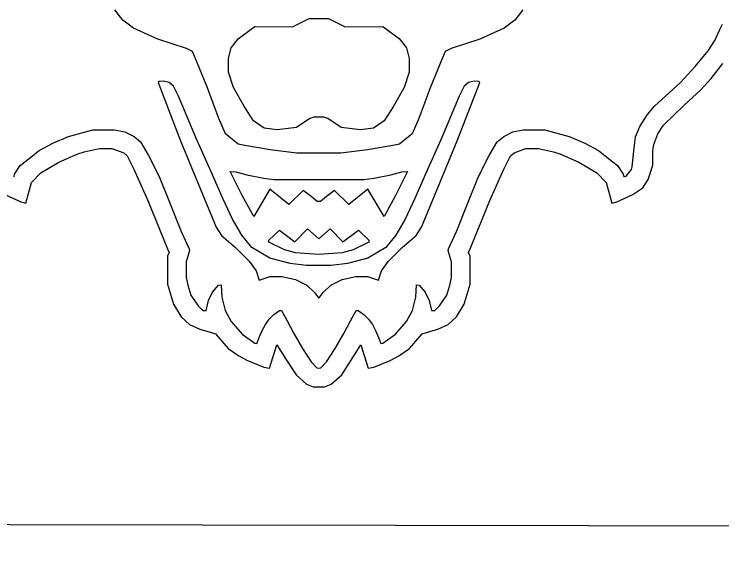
# Model space of a CAD drawing. Extents: x 1374139 to 1377472, y 1168351 to 1170484.
# Drawn here: x 1375830.79 to 1375839.61, y 1170291.26 to 1170297.92 of the extents above; entities that cross this region are included whole.
import ezdxf

# ---------------------------------------------------------------- set-up
doc = ezdxf.new("R2010")
doc.units = 0
doc.layers.add('26', color=7, linetype='Continuous')
doc.layers.add('Default', color=7, linetype='Continuous')

msp = doc.modelspace()

# ---------------------------------------------------------------- linework, layer by layer
at = {"layer": '26'}
for p, q in [((1375832.1435, 1170297.8409), (1375832.0414, 1170297.9706)), ((1375837.1293, 1170297.9706), (1375837.0272, 1170297.8409)), ((1375832.2759, 1170297.7422), (1375832.1435, 1170297.8409)), ((1375834.2564, 1170297.7582), (1375834.4657, 1170297.865)), ((1375834.4657, 1170297.865), (1375834.5854, 1170297.865)), ((1375834.5854, 1170297.865), (1375834.705, 1170297.865)), ((1375834.705, 1170297.865), (1375834.9143, 1170297.7582)), ((1375837.0272, 1170297.8409), (1375836.8948, 1170297.7422)), ((1375839.5839, 1170297.7258), (1375839.6157, 1170297.7938)), ((1375832.5805, 1170297.6041), (1375832.2759, 1170297.7422)), ((1375833.5855, 1170297.6152), (1375833.7881, 1170297.7624)), ((1375833.7881, 1170297.7624), (1375834.2564, 1170297.7582)), ((1375834.9143, 1170297.7582), (1375835.3826, 1170297.7624)), ((1375835.3826, 1170297.7624), (1375835.5852, 1170297.6152)), ((1375836.8948, 1170297.7422), (1375836.5902, 1170297.6041)), ((1375839.5197, 1170297.5887), (1375839.5839, 1170297.7258)), ((1375833.493, 1170297.4992), (1375833.5855, 1170297.6152)), ((1375835.5852, 1170297.6152), (1375835.6777, 1170297.4992)), ((1375832.9369, 1170297.4914), (1375832.5805, 1170297.6041)), ((1375836.5902, 1170297.6041), (1375836.2338, 1170297.4914)), ((1375839.4373, 1170297.4617), (1375839.5197, 1170297.5887)), ((1375833.0114, 1170297.4532), (1375832.9369, 1170297.4914)), ((1375833.0646, 1170297.3229), (1375833.0114, 1170297.4532)), ((1375833.4577, 1170297.3654), (1375833.493, 1170297.4992)), ((1375835.6777, 1170297.4992), (1375835.713, 1170297.3654)), ((1375836.1593, 1170297.4532), (1375836.1061, 1170297.3229)), ((1375836.2338, 1170297.4914), (1375836.1593, 1170297.4532)), ((1375839.2767, 1170297.2657), (1375839.4373, 1170297.4617)), ((1375833.4594, 1170297.1955), (1375833.4577, 1170297.3654)), ((1375835.713, 1170297.3654), (1375835.7113, 1170297.1955)), ((1375833.1975, 1170296.9974), (1375833.0646, 1170297.3229)), ((1375836.1061, 1170297.3229), (1375835.9733, 1170296.9974)), ((1375839.0916, 1170297.0666), (1375839.2767, 1170297.2657)), ((1375839.4755, 1170297.1172), (1375839.6216, 1170297.3042)), ((1375833.5199, 1170297.0055), (1375833.4594, 1170297.1955)), ((1375835.7113, 1170297.1955), (1375835.6508, 1170297.0055)), ((1375832.5919, 1170297.0801), (1375832.5808, 1170297.0649)), ((1375832.651, 1170297.0815), (1375832.5919, 1170297.0801)), ((1375832.7193, 1170297.0638), (1375832.651, 1170297.0815)), ((1375836.5197, 1170297.0815), (1375836.4515, 1170297.0638)), ((1375836.5788, 1170297.0801), (1375836.5197, 1170297.0815)), ((1375836.5899, 1170297.0649), (1375836.5788, 1170297.0801)), ((1375839.346, 1170296.9753), (1375839.4755, 1170297.1172)), ((1375832.5808, 1170297.0649), (1375832.8614, 1170296.3398)), ((1375832.775, 1170297.0205), (1375832.7193, 1170297.0638)), ((1375832.8355, 1170296.8941), (1375832.775, 1170297.0205)), ((1375833.3409, 1170296.6152), (1375833.1975, 1170296.9974)), ((1375833.6578, 1170296.7641), (1375833.5199, 1170297.0055)), ((1375835.6508, 1170297.0055), (1375835.5129, 1170296.7641)), ((1375835.9733, 1170296.9974), (1375835.8298, 1170296.6152)), ((1375836.3093, 1170296.3398), (1375836.5899, 1170297.0649)), ((1375836.3957, 1170297.0205), (1375836.3352, 1170296.8941)), ((1375836.4515, 1170297.0638), (1375836.3957, 1170297.0205)), ((1375838.767, 1170296.7697), (1375839.0916, 1170297.0666)), ((1375839.1392, 1170296.7843), (1375839.346, 1170296.9753)), ((1375833.0528, 1170296.3797), (1375832.8355, 1170296.8941)), ((1375836.3352, 1170296.8941), (1375836.1179, 1170296.3797)), ((1375833.7713, 1170296.5891), (1375833.6578, 1170296.7641)), ((1375835.5129, 1170296.7641), (1375835.3994, 1170296.5891)), ((1375838.6813, 1170296.6662), (1375838.767, 1170296.7697)), ((1375838.8811, 1170296.5337), (1375839.1392, 1170296.7843)), ((1375838.5871, 1170296.5182), (1375838.6813, 1170296.6662)), ((1375833.4211, 1170296.4272), (1375833.3409, 1170296.6152)), ((1375833.9041, 1170296.4958), (1375833.7713, 1170296.5891)), ((1375834.4725, 1170296.6177), (1375834.306, 1170296.5067)), ((1375834.5221, 1170296.6329), (1375834.4725, 1170296.6177)), ((1375834.5854, 1170296.633), (1375834.5221, 1170296.6329)), ((1375834.6486, 1170296.6329), (1375834.5854, 1170296.633)), ((1375834.6982, 1170296.6177), (1375834.6486, 1170296.6329)), ((1375834.8647, 1170296.5067), (1375834.6982, 1170296.6177)), ((1375835.3994, 1170296.5891), (1375835.2666, 1170296.4958)), ((1375835.8298, 1170296.6152), (1375835.7496, 1170296.4272)), ((1375831.4672, 1170296.3933), (1375831.7672, 1170296.477)), ((1375831.7672, 1170296.477), (1375832.04, 1170296.4765)), ((1375832.04, 1170296.4765), (1375832.1657, 1170296.4492)), ((1375834.0653, 1170296.4765), (1375833.9041, 1170296.4958)), ((1375834.306, 1170296.5067), (1375834.0653, 1170296.4765)), ((1375835.1054, 1170296.4765), (1375834.8647, 1170296.5067)), ((1375835.2666, 1170296.4958), (1375835.1054, 1170296.4765)), ((1375837.005, 1170296.4492), (1375837.1307, 1170296.4765)), ((1375837.1307, 1170296.4765), (1375837.4035, 1170296.477)), ((1375837.4035, 1170296.477), (1375837.7035, 1170296.3933)), ((1375838.531, 1170296.388), (1375838.5871, 1170296.5182)), ((1375838.8096, 1170296.4261), (1375838.8811, 1170296.5337)), ((1375831.2701, 1170296.3079), (1375831.4672, 1170296.3933)), ((1375832.1657, 1170296.4492), (1375832.2817, 1170296.3937)), ((1375832.2817, 1170296.3937), (1375832.3624, 1170296.3247)), ((1375833.2415, 1170295.9541), (1375833.0528, 1170296.3797)), ((1375833.5788, 1170296.2972), (1375833.4211, 1170296.4272)), ((1375835.7496, 1170296.4272), (1375835.5919, 1170296.2972)), ((1375836.1179, 1170296.3797), (1375835.9292, 1170295.9541)), ((1375836.8083, 1170296.3247), (1375836.889, 1170296.3937)), ((1375836.889, 1170296.3937), (1375837.005, 1170296.4492)), ((1375837.7035, 1170296.3933), (1375837.9006, 1170296.3079)), ((1375838.5123, 1170296.2078), (1375838.531, 1170296.388)), ((1375838.7608, 1170296.2932), (1375838.8096, 1170296.4261)), ((1375831.0997, 1170296.2181), (1375831.2701, 1170296.3079)), ((1375832.3624, 1170296.3247), (1375832.4633, 1170296.1563)), ((1375832.8614, 1170296.3398), (1375833.1359, 1170295.673)), ((1375833.6641, 1170296.2817), (1375833.5788, 1170296.2972)), ((1375835.5919, 1170296.2972), (1375835.5066, 1170296.2817)), ((1375836.0348, 1170295.673), (1375836.3093, 1170296.3398)), ((1375836.7074, 1170296.1563), (1375836.8083, 1170296.3247)), ((1375837.9006, 1170296.3079), (1375838.071, 1170296.2181)), ((1375838.7482, 1170296.2183), (1375838.7608, 1170296.2932)), ((1375831.0164, 1170296.1534), (1375831.0997, 1170296.2181)), ((1375831.5798, 1170296.1767), (1375831.6588, 1170296.2027)), ((1375831.6588, 1170296.2027), (1375831.7715, 1170296.2271)), ((1375831.7715, 1170296.2271), (1375831.8511, 1170296.2444)), ((1375831.8511, 1170296.2444), (1375832.0069, 1170296.244)), ((1375832.0069, 1170296.244), (1375832.1529, 1170296.1896)), ((1375833.9785, 1170296.2245), (1375833.6641, 1170296.2817)), ((1375834.3098, 1170296.1861), (1375833.9785, 1170296.2245)), ((1375835.1922, 1170296.2245), (1375834.8609, 1170296.1861)), ((1375835.5066, 1170296.2817), (1375835.1922, 1170296.2245)), ((1375837.0178, 1170296.1896), (1375837.1638, 1170296.244)), ((1375837.1638, 1170296.244), (1375837.3196, 1170296.2444)), ((1375837.3196, 1170296.2444), (1375837.3992, 1170296.2271)), ((1375837.3992, 1170296.2271), (1375837.5119, 1170296.2027)), ((1375837.5119, 1170296.2027), (1375837.5909, 1170296.1767)), ((1375838.071, 1170296.2181), (1375838.1543, 1170296.1534)), ((1375838.4921, 1170296.0136), (1375838.5123, 1170296.2078)), ((1375838.7474, 1170296.0333), (1375838.7482, 1170296.2183)), ((1375830.8625, 1170296.0306), (1375831.0164, 1170296.1534)), ((1375831.3433, 1170296.0707), (1375831.5798, 1170296.1767)), ((1375832.1529, 1170296.1896), (1375832.196, 1170296.1498)), ((1375832.196, 1170296.1498), (1375832.2793, 1170295.9874)), ((1375832.4633, 1170296.1563), (1375832.5957, 1170295.8928)), ((1375834.5854, 1170296.1861), (1375834.3098, 1170296.1861)), ((1375834.8609, 1170296.1861), (1375834.5854, 1170296.1861)), ((1375836.575, 1170295.8928), (1375836.7074, 1170296.1563)), ((1375836.8914, 1170295.9874), (1375836.9747, 1170296.1498)), ((1375836.9747, 1170296.1498), (1375837.0178, 1170296.1896)), ((1375837.5909, 1170296.1767), (1375837.8274, 1170296.0707)), ((1375838.1543, 1170296.1534), (1375838.3082, 1170296.0306)), ((1375830.7911, 1170295.9246), (1375830.8625, 1170296.0306)), ((1375831.1197, 1170295.9397), (1375831.3433, 1170296.0707)), ((1375837.8274, 1170296.0707), (1375838.051, 1170295.9397)), ((1375838.3082, 1170296.0306), (1375838.3797, 1170295.9246)), ((1375838.691, 1170295.857), (1375838.7474, 1170296.0333)), ((1375831.0055, 1170295.8202), (1375831.1197, 1170295.9397)), ((1375832.2793, 1170295.9874), (1375832.4525, 1170295.593)), ((1375833.3927, 1170295.6131), (1375833.2415, 1170295.9541)), ((1375833.6294, 1170295.6563), (1375833.479, 1170295.9548)), ((1375833.479, 1170295.9548), (1375833.5521, 1170295.9523)), ((1375833.5521, 1170295.9523), (1375833.6888, 1170295.9154)), ((1375835.4819, 1170295.9154), (1375835.6186, 1170295.9523)), ((1375835.6918, 1170295.9548), (1375835.5413, 1170295.6563)), ((1375835.6186, 1170295.9523), (1375835.6918, 1170295.9548)), ((1375835.9292, 1170295.9541), (1375835.778, 1170295.6131)), ((1375836.7182, 1170295.593), (1375836.8914, 1170295.9874)), ((1375838.051, 1170295.9397), (1375838.1652, 1170295.8202)), ((1375838.4175, 1170295.8968), (1375838.4829, 1170295.9808)), ((1375838.4829, 1170295.9808), (1375838.4921, 1170296.0136)), ((1375830.786, 1170295.8918), (1375830.7911, 1170295.9246)), ((1375832.5957, 1170295.8928), (1375832.7326, 1170295.5514)), ((1375833.6888, 1170295.9154), (1375833.8993, 1170295.8733)), ((1375833.8993, 1170295.8733), (1375834.0254, 1170295.8564)), ((1375834.0254, 1170295.8564), (1375834.5854, 1170295.8564)), ((1375834.5854, 1170295.8564), (1375835.1453, 1170295.8564)), ((1375835.1453, 1170295.8564), (1375835.2714, 1170295.8733)), ((1375835.2714, 1170295.8733), (1375835.4819, 1170295.9154)), ((1375836.4382, 1170295.5514), (1375836.575, 1170295.8928)), ((1375838.3797, 1170295.9246), (1375838.3847, 1170295.8918)), ((1375838.3847, 1170295.8918), (1375838.4175, 1170295.8968)), ((1375838.6215, 1170295.7534), (1375838.691, 1170295.857)), ((1375830.9345, 1170295.5598), (1375831.0055, 1170295.8202)), ((1375838.1652, 1170295.8202), (1375838.2362, 1170295.5598)), ((1375838.4973, 1170295.668), (1375838.6215, 1170295.7534)), ((1375830.6734, 1170295.668), (1375830.8698, 1170295.5774)), ((1375833.1359, 1170295.673), (1375833.3051, 1170295.262)), ((1375833.9727, 1170295.7355), (1375833.7732, 1170295.3972)), ((1375834.211, 1170295.5447), (1375833.9727, 1170295.7355)), ((1375834.3881, 1170295.7199), (1375834.211, 1170295.5447)), ((1375834.4895, 1170295.6435), (1375834.3881, 1170295.7199)), ((1375834.7826, 1170295.7199), (1375834.6812, 1170295.6435)), ((1375834.9597, 1170295.5447), (1375834.7826, 1170295.7199)), ((1375835.198, 1170295.7355), (1375834.9597, 1170295.5447)), ((1375835.3975, 1170295.3972), (1375835.198, 1170295.7355)), ((1375835.8656, 1170295.262), (1375836.0348, 1170295.673)), ((1375838.301, 1170295.5774), (1375838.4973, 1170295.668)), ((1375830.8698, 1170295.5774), (1375830.9345, 1170295.5598)), ((1375832.4525, 1170295.593), (1375832.7009, 1170294.9935)), ((1375833.5096, 1170295.3608), (1375833.3927, 1170295.6131)), ((1375833.7732, 1170295.3972), (1375833.6294, 1170295.6563)), ((1375834.564, 1170295.582), (1375834.4895, 1170295.6435)), ((1375834.5854, 1170295.582), (1375834.564, 1170295.582)), ((1375834.6067, 1170295.582), (1375834.5854, 1170295.582)), ((1375834.6812, 1170295.6435), (1375834.6067, 1170295.582)), ((1375835.5413, 1170295.6563), (1375835.3975, 1170295.3972)), ((1375835.778, 1170295.6131), (1375835.6611, 1170295.3608)), ((1375836.4698, 1170294.9935), (1375836.7182, 1170295.593)), ((1375838.2362, 1170295.5598), (1375838.301, 1170295.5774)), ((1375832.7326, 1170295.5514), (1375832.8694, 1170295.2099)), ((1375836.3013, 1170295.2099), (1375836.4382, 1170295.5514)), ((1375833.6265, 1170295.1615), (1375833.5096, 1170295.3608)), ((1375835.6611, 1170295.3608), (1375835.5443, 1170295.1615)), ((1375833.3051, 1170295.262), (1375833.3734, 1170295.1585)), ((1375833.9629, 1170295.0982), (1375834.0931, 1170295.2255)), ((1375834.0931, 1170295.2255), (1375834.2843, 1170295.0789)), ((1375834.2843, 1170295.0789), (1375834.4457, 1170295.2409)), ((1375834.4457, 1170295.2409), (1375834.5854, 1170295.1176)), ((1375834.5854, 1170295.1176), (1375834.725, 1170295.2409)), ((1375834.725, 1170295.2409), (1375834.8864, 1170295.0789)), ((1375834.8864, 1170295.0789), (1375835.0776, 1170295.2255)), ((1375835.0776, 1170295.2255), (1375835.2078, 1170295.0982)), ((1375835.7973, 1170295.1585), (1375835.8656, 1170295.262)), ((1375832.8694, 1170295.2099), (1375832.9709, 1170294.9936)), ((1375833.3734, 1170295.1585), (1375833.5466, 1170295.0105)), ((1375833.7489, 1170295.0073), (1375833.6265, 1170295.1615)), ((1375835.5443, 1170295.1615), (1375835.4218, 1170295.0073)), ((1375835.6241, 1170295.0105), (1375835.7973, 1170295.1585)), ((1375836.1998, 1170294.9936), (1375836.3013, 1170295.2099)), ((1375833.9638, 1170295.077), (1375833.9629, 1170295.0982)), ((1375834.156, 1170294.9804), (1375833.9638, 1170295.077)), ((1375835.2069, 1170295.077), (1375835.0147, 1170294.9804)), ((1375835.2078, 1170295.0982), (1375835.2069, 1170295.077)), ((1375832.7009, 1170294.9935), (1375832.7204, 1170294.9466)), ((1375832.9732, 1170294.9703), (1375832.9564, 1170294.9128)), ((1375832.9709, 1170294.9936), (1375832.9732, 1170294.9703)), ((1375833.5466, 1170295.0105), (1375833.7156, 1170294.8397)), ((1375833.9754, 1170294.8746), (1375833.7489, 1170295.0073)), ((1375834.2944, 1170294.9405), (1375834.156, 1170294.9804)), ((1375835.0147, 1170294.9804), (1375834.8763, 1170294.9405)), ((1375835.4218, 1170295.0073), (1375835.1953, 1170294.8746)), ((1375835.4551, 1170294.8397), (1375835.6241, 1170295.0105)), ((1375836.1976, 1170294.9703), (1375836.1998, 1170294.9936)), ((1375836.2143, 1170294.9128), (1375836.1976, 1170294.9703)), ((1375836.4504, 1170294.9466), (1375836.4698, 1170294.9935)), ((1375832.7005, 1170294.8998), (1375832.7001, 1170294.5497)), ((1375832.7204, 1170294.9466), (1375832.7005, 1170294.8998)), ((1375832.9564, 1170294.9128), (1375832.9329, 1170294.8321)), ((1375834.2293, 1170294.8082), (1375833.9754, 1170294.8746)), ((1375834.5854, 1170294.9229), (1375834.2944, 1170294.9405)), ((1375834.8763, 1170294.9405), (1375834.5854, 1170294.9229)), ((1375835.1953, 1170294.8746), (1375834.9414, 1170294.8082)), ((1375836.2378, 1170294.8321), (1375836.2143, 1170294.9128)), ((1375836.4702, 1170294.8998), (1375836.4504, 1170294.9466)), ((1375836.4706, 1170294.5497), (1375836.4702, 1170294.8998)), ((1375832.9329, 1170294.8321), (1375832.932, 1170294.6336)), ((1375833.7156, 1170294.8397), (1375833.8031, 1170294.7186)), ((1375834.4302, 1170294.7842), (1375834.2293, 1170294.8082)), ((1375834.5854, 1170294.7842), (1375834.4302, 1170294.7842)), ((1375834.7405, 1170294.7842), (1375834.5854, 1170294.7842)), ((1375834.9414, 1170294.8082), (1375834.7405, 1170294.7842)), ((1375835.3677, 1170294.7186), (1375835.4551, 1170294.8397)), ((1375836.2387, 1170294.6336), (1375836.2378, 1170294.8321)), ((1375833.8031, 1170294.7186), (1375833.8434, 1170294.6017)), ((1375835.3273, 1170294.6017), (1375835.3677, 1170294.7186)), ((1375832.932, 1170294.6336), (1375832.9516, 1170294.5377)), ((1375833.8434, 1170294.6017), (1375833.9799, 1170294.6488)), ((1375833.9799, 1170294.6488), (1375834.1242, 1170294.6466)), ((1375834.1242, 1170294.6466), (1375834.2962, 1170294.6097)), ((1375834.2962, 1170294.6097), (1375834.434, 1170294.5399)), ((1375834.7367, 1170294.5399), (1375834.8746, 1170294.6097)), ((1375834.8746, 1170294.6097), (1375835.0465, 1170294.6466)), ((1375835.0465, 1170294.6466), (1375835.1908, 1170294.6488)), ((1375835.1908, 1170294.6488), (1375835.3273, 1170294.6017)), ((1375836.2191, 1170294.5377), (1375836.2387, 1170294.6336)), ((1375832.7001, 1170294.5497), (1375832.7751, 1170294.3023)), ((1375832.9516, 1170294.5377), (1375832.9898, 1170294.4155)), ((1375833.2614, 1170294.4522), (1375833.336, 1170294.5392)), ((1375833.336, 1170294.5392), (1375833.3665, 1170294.5414)), ((1375833.3665, 1170294.5414), (1375833.3774, 1170294.3883)), ((1375834.434, 1170294.5399), (1375834.5308, 1170294.4486)), ((1375834.6399, 1170294.4486), (1375834.7367, 1170294.5399)), ((1375835.7933, 1170294.3883), (1375835.8043, 1170294.5414)), ((1375835.8043, 1170294.5414), (1375835.8347, 1170294.5392)), ((1375835.8347, 1170294.5392), (1375835.9093, 1170294.4522)), ((1375836.1809, 1170294.4155), (1375836.2191, 1170294.5377)), ((1375836.3956, 1170294.3023), (1375836.4706, 1170294.5497)), ((1375833.2104, 1170294.3495), (1375833.2614, 1170294.4522)), ((1375834.5308, 1170294.4486), (1375834.5854, 1170294.376)), ((1375834.5854, 1170294.376), (1375834.6399, 1170294.4486)), ((1375835.9093, 1170294.4522), (1375835.9603, 1170294.3495)), ((1375832.9898, 1170294.4155), (1375833.0825, 1170294.2801)), ((1375833.1823, 1170294.2243), (1375833.2104, 1170294.3495)), ((1375833.3774, 1170294.3883), (1375833.4177, 1170294.2226)), ((1375835.753, 1170294.2226), (1375835.7933, 1170294.3883)), ((1375835.9603, 1170294.3495), (1375835.9884, 1170294.2243)), ((1375836.0882, 1170294.2801), (1375836.1809, 1170294.4155)), ((1375832.7751, 1170294.3023), (1375832.8678, 1170294.1448)), ((1375833.0825, 1170294.2801), (1375833.1403, 1170294.2251)), ((1375836.0304, 1170294.2251), (1375836.0882, 1170294.2801)), ((1375836.3029, 1170294.1448), (1375836.3956, 1170294.3023)), ((1375833.1403, 1170294.2251), (1375833.1823, 1170294.2243)), ((1375833.4177, 1170294.2226), (1375833.4909, 1170294.0863)), ((1375833.9679, 1170294.1143), (1375834.0257, 1170294.1744)), ((1375834.0257, 1170294.1744), (1375834.0936, 1170294.2226)), ((1375834.0936, 1170294.2226), (1375834.1219, 1170294.2222)), ((1375834.1219, 1170294.2222), (1375834.1892, 1170294.0952)), ((1375834.9815, 1170294.0952), (1375835.0488, 1170294.2222)), ((1375835.0488, 1170294.2222), (1375835.0771, 1170294.2226)), ((1375835.0771, 1170294.2226), (1375835.145, 1170294.1744)), ((1375835.145, 1170294.1744), (1375835.2028, 1170294.1143)), ((1375835.6798, 1170294.0863), (1375835.753, 1170294.2226)), ((1375835.9884, 1170294.2243), (1375836.0304, 1170294.2251)), ((1375832.8678, 1170294.1448), (1375832.9752, 1170294.0506)), ((1375833.4909, 1170294.0863), (1375833.6304, 1170293.9282)), ((1375833.9186, 1170294.0472), (1375833.9679, 1170294.1143)), ((1375834.1892, 1170294.0952), (1375834.274, 1170293.9354)), ((1375834.8967, 1170293.9354), (1375834.9815, 1170294.0952)), ((1375835.2028, 1170294.1143), (1375835.2521, 1170294.0472)), ((1375835.5403, 1170293.9282), (1375835.6798, 1170294.0863)), ((1375836.1955, 1170294.0506), (1375836.3029, 1170294.1448)), ((1375832.9752, 1170294.0506), (1375833.104, 1170293.9887)), ((1375833.8796, 1170293.9736), (1375833.9186, 1170294.0472)), ((1375835.2521, 1170294.0472), (1375835.2911, 1170293.9736)), ((1375836.0667, 1170293.9887), (1375836.1955, 1170294.0506)), ((1375833.104, 1170293.9887), (1375833.2318, 1170293.953)), ((1375833.2318, 1170293.953), (1375833.2985, 1170293.9344)), ((1375833.2985, 1170293.9344), (1375833.4563, 1170293.7503)), ((1375833.6304, 1170293.9282), (1375833.7857, 1170293.8143)), ((1375833.8432, 1170293.8859), (1375833.8796, 1170293.9736)), ((1375834.274, 1170293.9354), (1375834.38, 1170293.7496)), ((1375834.7907, 1170293.7496), (1375834.8967, 1170293.9354)), ((1375835.2911, 1170293.9736), (1375835.3275, 1170293.8859)), ((1375835.385, 1170293.8143), (1375835.5403, 1170293.9282)), ((1375835.7144, 1170293.7503), (1375835.8722, 1170293.9344)), ((1375835.8722, 1170293.9344), (1375835.9389, 1170293.953)), ((1375835.9389, 1170293.953), (1375836.0667, 1170293.9887)), ((1375833.7857, 1170293.8143), (1375833.813, 1170293.8132)), ((1375833.813, 1170293.8132), (1375833.8432, 1170293.8859)), ((1375835.3275, 1170293.8859), (1375835.3577, 1170293.8132)), ((1375835.3577, 1170293.8132), (1375835.385, 1170293.8143)), ((1375833.4563, 1170293.7503), (1375833.5892, 1170293.657)), ((1375833.9699, 1170293.5048), (1375834.0609, 1170293.7946)), ((1375834.0609, 1170293.7946), (1375834.191, 1170293.5916)), ((1375834.38, 1170293.7496), (1375834.4893, 1170293.5843)), ((1375834.6814, 1170293.5843), (1375834.7907, 1170293.7496)), ((1375834.9797, 1170293.5916), (1375835.1098, 1170293.7946)), ((1375835.1098, 1170293.7946), (1375835.2008, 1170293.5048)), ((1375835.5815, 1170293.657), (1375835.7144, 1170293.7503)), ((1375833.5892, 1170293.657), (1375833.6968, 1170293.5989)), ((1375835.4739, 1170293.5989), (1375835.5815, 1170293.657)), ((1375833.6968, 1170293.5989), (1375833.8102, 1170293.5532)), ((1375833.8102, 1170293.5532), (1375833.9007, 1170293.5167)), ((1375834.191, 1170293.5916), (1375834.3008, 1170293.4201)), ((1375834.4893, 1170293.5843), (1375834.5618, 1170293.5088)), ((1375834.6089, 1170293.5088), (1375834.6814, 1170293.5843)), ((1375834.8699, 1170293.4201), (1375834.9797, 1170293.5916)), ((1375835.27, 1170293.5167), (1375835.3605, 1170293.5532)), ((1375835.3605, 1170293.5532), (1375835.4739, 1170293.5989)), ((1375833.9007, 1170293.5167), (1375833.9699, 1170293.5048)), ((1375834.5618, 1170293.5088), (1375834.5854, 1170293.5039)), ((1375834.5854, 1170293.5039), (1375834.6089, 1170293.5088)), ((1375835.2008, 1170293.5048), (1375835.27, 1170293.5167)), ((1375834.3008, 1170293.4201), (1375834.4323, 1170293.3071)), ((1375834.7384, 1170293.3071), (1375834.8699, 1170293.4201)), ((1375834.4323, 1170293.3071), (1375834.5155, 1170293.2739)), ((1375834.6552, 1170293.2739), (1375834.7384, 1170293.3071)), ((1375834.5155, 1170293.2739), (1375834.5854, 1170293.2698)), ((1375834.5854, 1170293.2698), (1375834.6552, 1170293.2739))]:
    msp.add_line(p, q, dxfattribs=at)
at = {"layer": 'Default'}
msp.add_lwpolyline([(1375828.3182, 1170294.2181), (1375828.3246, 1170291.558), (1375840.349, 1170291.5403)], dxfattribs=at)

# ---------------------------------------------------------------- texts
msp.add_text('CREEK AT L.M.   0.15', height=90.068676, dxfattribs=at).set_placement((1375358.4085, 1170200.2545))

doc.saveas('drawing.dxf')
